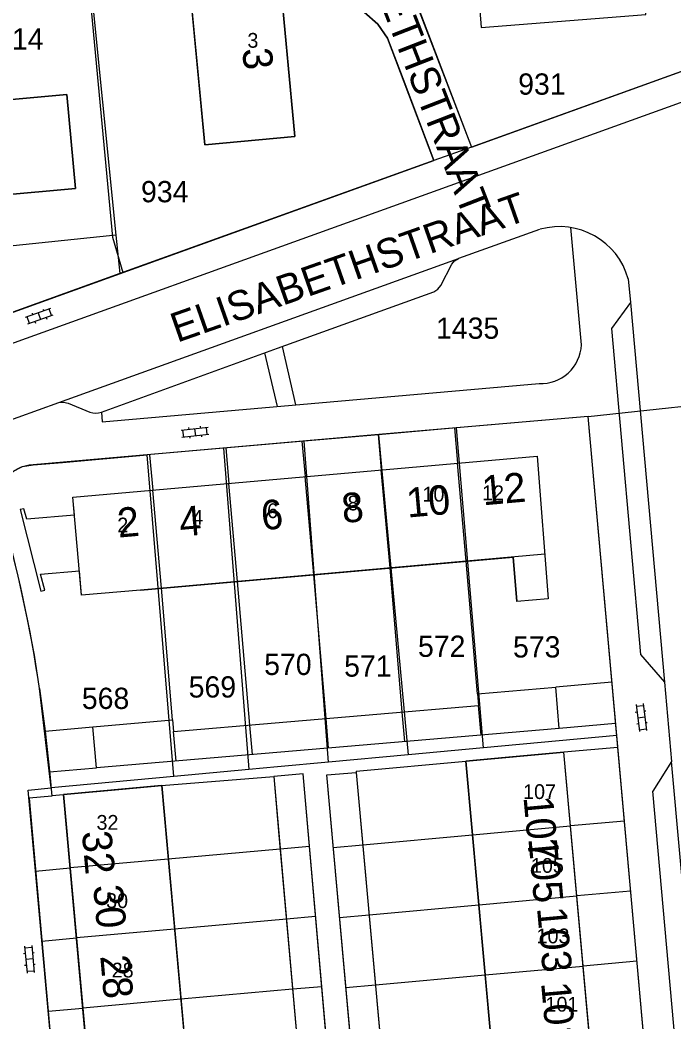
# Model space of a CAD drawing. Extents: x 148816 to 151297, y 399515 to 402500.
# Drawn here: x 150244.9 to 150300.3, y 401511.1 to 401596 of the extents above; entities that cross this region are included whole.
import ezdxf

# ---------------------------------------------------------------- set-up
doc = ezdxf.new("R2010")
doc.units = 0
for name, color, linetype in [('B01 Hoofdgebouw  [D] Norm', 7, 'Continuous'), ('B01 Hoofdgebouw  [T] Norm', 7, 'Continuous'), ('B01 hoofgebouw', 7, 'Continuous'), ('B02 Bijgebouw  [D] Norm', 7, 'Continuous'), ('B07 Tussenmuur  [D] Norm', 7, 'Continuous'), ('G01 perceelsgrens', 7, 'Continuous'), ('S02 Open verharding  Norm', 7, 'Continuous'), ('T04 Haag heg  [D] Gem', 7, 'Continuous'), ('V00 Kant verharding algemeen  [T] Norm', 7, 'Continuous'), ('V00 Kant verharding algemeen secundair  [T] Norm', 7, 'Continuous'), ('Z01 perceelnummer', 7, 'Continuous'), ('Z02 huisnummer', 7, 'Continuous'), ('Z02 Huisnummer  [Tekst] Norm', 7, 'Continuous'), ('Z06 straatnaam', 7, 'Continuous')]:
    doc.layers.add(name, color=color, linetype=linetype)

msp = doc.modelspace()

# ---------------------------------------------------------------- linework, layer by layer
at = {"layer": 'B01 Hoofdgebouw  [D] Norm'}
msp.add_line((150255.07, 401547.71), (150286.627, 401550.503), dxfattribs=at)
at = {"layer": 'B01 Hoofdgebouw  [T] Norm'}
for p, q in [((150283.31, 401603.3), (150283.94, 401595.33)), ((150266.93, 401599.12), (150268.15, 401586.1)), ((150260.53, 401585.4), (150259.29, 401598.41)), ((150283.94, 401595.33), (150297.86, 401596.43)), ((150268.15, 401586.1), (150260.53, 401585.4)), ((150249.36, 401555.57), (150288.68, 401559.05)), ((150288.68, 401559.05), (150289.61, 401546.96)), ((150249.493, 401554.056), (150249.36, 401555.57)), ((150250.09, 401547.27), (150249.908, 401549.333)), ((150255.07, 401547.71), (150250.09, 401547.27)), ((150282.638, 401533.221), (150290.93, 401533.97)), ((150294, 401500), (150290.93, 401533.97)), ((150285.64, 401500), (150282.638, 401533.221)), ((150268.84, 401532.14), (150266.36, 401531.92)), ((150266.36, 401531.92), (150269.196, 401500)), ((150271.68, 401500), (150268.84, 401532.14)), ((150270.85, 401532.05), (150273.34, 401532.27)), ((150273.74, 401500), (150270.85, 401532.05)), ((150273.34, 401532.27), (150276.27, 401500)), ((150256.861, 401531.159), (150248.57, 401530.41)), ((150256.861, 401531.159), (150259.658, 401500)), ((150248.57, 401530.41), (150251.3, 401500))]:
    msp.add_line(p, q, dxfattribs=at)
for points in [[(150235.456, 401584.504), (150233.793, 401584.354), (150233.807, 401584.195), (150233.488, 401584.166), (150232.884, 401590.849), (150238.723, 401594.393), (150238.893, 401594.122), (150238.716, 401594.01), (150239.19, 401588.801), (150248.85, 401589.68), (150249.57, 401581.72), (150235.82, 401580.47), (150235.456, 401584.504)], [(150249.493, 401554.056), (150245.439, 401553.699), (150245.211, 401554.6), (150244.891, 401554.518), (150246.645, 401547.606), (150246.965, 401547.688), (150246.621, 401549.044), (150249.908, 401549.333)], [(150289.61, 401546.96), (150286.96, 401546.74), (150286.627, 401550.503)]]:
    msp.add_lwpolyline(points, dxfattribs=at)
at = {"layer": 'B01 hoofgebouw'}
for points in [[(150288.16, 401607.931), (150283.18, 401607.541), (150283.51, 401603.311), (150283.31, 401603.301), (150283.94, 401595.331), (150297.86, 401596.431), (150297.46, 401601.421)], [(150268.15, 401586.101), (150266.93, 401599.121), (150259.29, 401598.411), (150260.53, 401585.401), (150268.15, 401586.101)], [(150235.455, 401584.504), (150235.82, 401580.471), (150249.57, 401581.721), (150248.85, 401589.681), (150239.19, 401588.803)], [(150255.07, 401547.711), (150250.09, 401547.271), (150249.36, 401555.571), (150288.68, 401559.051), (150289.61, 401546.961), (150286.96, 401546.741)], [(150249.493, 401554.056), (150245.439, 401553.699), (150245.211, 401554.6), (150244.891, 401554.518), (150246.645, 401547.606), (150246.965, 401547.688), (150246.621, 401549.044), (150249.908, 401549.333)], [(150289.32, 401550.737), (150255.07, 401547.711)], [(150286.628, 401550.499), (150286.96, 401546.741)], [(150293.999, 401500), (150290.93, 401533.971), (150285.95, 401533.521)], [(150285.95, 401533.521), (150282.634, 401533.221), (150285.454, 401502.01)], [(150271.681, 401500), (150268.84, 401532.141), (150266.36, 401531.921), (150266.8, 401526.941)], [(150273.739, 401500), (150270.85, 401532.051), (150273.34, 401532.271), (150273.79, 401527.301)], [(150253.55, 401530.861), (150256.875, 401531.161), (150259.677, 401500)], [(150251.304, 401500), (150248.57, 401530.411), (150253.55, 401530.861)], [(150266.8, 401526.941), (150269.196, 401500)], [(150273.79, 401527.301), (150276.17, 401501.131)]]:
    msp.add_lwpolyline(points, dxfattribs=at)
at = {"layer": 'B02 Bijgebouw  [D] Norm'}
for p, q in [((150283.62, 401538.919), (150290.248, 401539.485)), ((150283.62, 401538.919), (150283.705, 401537.924)), ((150290.546, 401535.999), (150290.248, 401539.485)), ((150257.883, 401535.72), (150283.705, 401537.924)), ((150251.04, 401536.139), (150257.798, 401536.716)), ((150251.338, 401532.653), (150251.04, 401536.139)), ((150257.798, 401536.716), (150257.883, 401535.72)), ((150290.546, 401535.999), (150251.338, 401532.653))]:
    msp.add_line(p, q, dxfattribs=at)
at = {"layer": 'B07 Tussenmuur  [D] Norm'}
for p, q in [((150282.661, 401550.153), (150281.926, 401558.453)), ((150282.661, 401550.153), (150281.926, 401558.453)), ((150276.207, 401549.581), (150275.472, 401557.881)), ((150276.207, 401549.581), (150275.472, 401557.881)), ((150263.3, 401548.438), (150262.565, 401556.738)), ((150263.3, 401548.438), (150262.565, 401556.738)), ((150269.753, 401549.01), (150269.018, 401557.31)), ((150269.753, 401549.01), (150269.018, 401557.31)), ((150256.846, 401547.867), (150256.111, 401556.167)), ((150256.846, 401547.867), (150256.111, 401556.167)), ((150283.918, 401535.433), (150283.705, 401537.924)), ((150283.918, 401535.433), (150283.705, 401537.924)), ((150277.462, 401534.882), (150277.249, 401537.373)), ((150277.462, 401534.882), (150277.249, 401537.373)), ((150264.551, 401533.781), (150264.338, 401536.271)), ((150264.551, 401533.781), (150264.338, 401536.271)), ((150271.006, 401534.331), (150270.793, 401536.822)), ((150271.006, 401534.331), (150270.793, 401536.822)), ((150258.096, 401533.23), (150257.883, 401535.72)), ((150258.096, 401533.23), (150257.883, 401535.72)), ((150283.199, 401526.989), (150291.491, 401527.738)), ((150283.199, 401526.989), (150291.491, 401527.738)), ((150269.383, 401525.99), (150266.906, 401525.771)), ((150269.383, 401525.99), (150266.906, 401525.771)), ((150271.403, 401525.919), (150273.896, 401526.144)), ((150271.403, 401525.919), (150273.896, 401526.144)), ((150257.422, 401524.928), (150249.131, 401524.179)), ((150257.422, 401524.928), (150249.131, 401524.179)), ((150283.735, 401521.057), (150292.027, 401521.806)), ((150283.735, 401521.057), (150292.027, 401521.806)), ((150269.908, 401520.057), (150267.433, 401519.838)), ((150269.908, 401520.057), (150267.433, 401519.838)), ((150271.938, 401519.988), (150274.435, 401520.213)), ((150271.938, 401519.988), (150274.435, 401520.213)), ((150257.958, 401518.996), (150249.667, 401518.247)), ((150257.958, 401518.996), (150249.667, 401518.247)), ((150284.271, 401515.125), (150292.563, 401515.874)), ((150284.271, 401515.125), (150292.563, 401515.874)), ((150270.432, 401514.123), (150267.961, 401513.905)), ((150270.432, 401514.123), (150267.961, 401513.905)), ((150272.473, 401514.056), (150274.973, 401514.281)), ((150272.473, 401514.056), (150274.973, 401514.281)), ((150258.494, 401513.064), (150250.203, 401512.315)), ((150258.494, 401513.064), (150250.203, 401512.315))]:
    msp.add_line(p, q, dxfattribs=at)
at = {"layer": 'G01 perceelsgrens'}
for points in [[(150276.887, 401608.85), (150277.96, 401599.051), (150278.274, 401597.881), (150283.12, 401585.221)], [(150270.763, 401602.264), (150271.221, 401598.21), (150272.46, 401597.731), (150274.03, 401596.651), (150275.19, 401595.621), (150275.99, 401594.451), (150277.309, 401590.96), (150279.91, 401584.081)], [(150250.704, 401600.607), (150253.002, 401577.752)], [(150306.049, 401593.49), (150283.12, 401585.221)], [(150283.12, 401585.221), (150279.91, 401584.081)], [(150279.91, 401584.081), (150267.529, 401579.62), (150253.329, 401574.502)], [(150253.002, 401577.752), (150232.323, 401575.607)], [(150253.002, 401577.752), (150253.329, 401574.502)], [(150253.329, 401574.502), (150239.249, 401569.43), (150238.045, 401569.094), (150236.818, 401569.178), (150235.938, 401569.656), (150235.376, 401570.03), (150234.89, 401570.681), (150232.323, 401575.607)], [(150292.979, 401562.411), (150307.626, 401563.981)], [(150292.979, 401562.411), (150281.828, 401561.437)], [(150295.406, 401535.397), (150292.979, 401562.411)], [(150275.243, 401560.861), (150268.926, 401560.309)], [(150281.828, 401561.437), (150275.243, 401560.861)], [(150275.243, 401560.861), (150277.75, 401533.763)], [(150284.134, 401534.353), (150281.828, 401561.437)], [(150268.926, 401560.309), (150262.097, 401559.711)], [(150271, 401533.138), (150268.926, 401560.309)], [(150247.501, 401530.965), (150246.52, 401539.373), (150246.112, 401542.196), (150245.51, 401545.216), (150244.748, 401548.765), (150244.192, 401551.042), (150243.624, 401553.177), (150243.249, 401554.501), (150243.073, 401555.484), (150243.27, 401556.351), (150243.664, 401557.1), (150244.216, 401557.731), (150245.084, 401558.164), (150245.98, 401558.301), (150248.471, 401558.519), (150255.649, 401559.148)], [(150262.097, 401559.711), (150255.649, 401559.148)], [(150257.906, 401531.927), (150255.649, 401559.148)], [(150262.097, 401559.711), (150264.247, 401532.513)], [(150295.406, 401535.397), (150284.134, 401534.353)], [(150298.584, 401500), (150295.406, 401535.397)], [(150277.75, 401533.763), (150271, 401533.138)], [(150284.134, 401534.353), (150277.75, 401533.763)], [(150271, 401533.138), (150266.669, 401532.737), (150264.247, 401532.513)], [(150257.906, 401531.927), (150247.501, 401530.965)], [(150264.247, 401532.513), (150257.906, 401531.927)], [(150248.348, 401500), (150245.557, 401530.769), (150247.501, 401530.965)]]:
    msp.add_lwpolyline(points, dxfattribs=at)
at = {"layer": 'S02 Open verharding  Norm'}
for p, q in [((150245.327, 401570.807), (150247.496, 401571.573)), ((150245.526, 401570.241), (150247.695, 401571.007)), ((150245.89, 401571.165), (150245.94, 401571.023)), ((150246.411, 401571.19), (150246.611, 401570.624)), ((150246.833, 401571.498), (150246.883, 401571.356)), ((150247.554, 401570.957), (150247.354, 401571.523)), ((150245.668, 401570.291), (150245.468, 401570.857)), ((150246.139, 401570.458), (150246.189, 401570.316)), ((150247.082, 401570.791), (150247.132, 401570.649)), ((150260.144, 401561.579), (150260.161, 401561.43)), ((150258.521, 401561.243), (150260.807, 401561.503)), ((150258.589, 401560.647), (150260.875, 401560.907)), ((150258.738, 401560.664), (150258.67, 401561.26)), ((150259.15, 401561.466), (150259.167, 401561.317)), ((150259.235, 401560.72), (150259.252, 401560.571)), ((150259.664, 401561.373), (150259.732, 401560.777)), ((150260.229, 401560.833), (150260.246, 401560.684)), ((150260.726, 401560.89), (150260.658, 401561.486)), ((150297.04, 401538.011), (150297.339, 401535.731)), ((150297.06, 401537.863), (150297.655, 401537.94)), ((150297.635, 401538.089), (150297.934, 401535.809)), ((150297.125, 401537.367), (150296.976, 401537.347)), ((150297.868, 401537.464), (150297.72, 401537.445)), ((150297.254, 401536.375), (150297.106, 401536.356)), ((150297.784, 401536.949), (150297.19, 401536.871)), ((150297.998, 401536.473), (150297.849, 401536.453)), ((150297.319, 401535.88), (150297.914, 401535.957)), ((150245.267, 401517.568), (150245.47, 401515.277)), ((150245.28, 401517.419), (150245.878, 401517.472)), ((150245.864, 401517.621), (150246.067, 401515.33)), ((150245.324, 401516.921), (150245.175, 401516.907)), ((150246.071, 401516.987), (150245.922, 401516.974)), ((150245.412, 401515.924), (150245.263, 401515.911)), ((150245.966, 401516.475), (150245.368, 401516.423)), ((150246.159, 401515.991), (150246.01, 401515.977)), ((150245.456, 401515.426), (150246.054, 401515.479))]:
    msp.add_line(p, q, dxfattribs=at)
at = {"layer": 'T04 Haag heg  [D] Gem'}
for p, q in [((150250.856, 401597.441), (150252.695, 401577.592)), ((150252.695, 401577.592), (150253.584, 401574.594)), ((150275.208, 401560.876), (150275.472, 401557.881)), ((150281.669, 401561.433), (150281.926, 401558.453)), ((150268.754, 401560.307), (150269.018, 401557.31)), ((150255.846, 401559.17), (150256.111, 401556.167)), ((150262.301, 401559.739), (150262.565, 401556.738)), ((150283.62, 401538.919), (150282.661, 401550.153)), ((150270.793, 401536.822), (150269.753, 401549.01)), ((150277.249, 401537.373), (150276.207, 401549.581)), ((150264.338, 401536.271), (150263.3, 401548.438)), ((150257.798, 401536.716), (150256.846, 401547.867)), ((150294.999, 401539.911), (150290.248, 401539.485)), ((150247, 401535.76), (150251.04, 401536.139)), ((150296.054, 401528.147), (150291.491, 401527.738)), ((150273.896, 401526.144), (150283.199, 401526.989)), ((150266.906, 401525.771), (150257.422, 401524.928)), ((150246.189, 401523.917), (150249.131, 401524.179)), ((150296.587, 401522.215), (150292.027, 401521.806)), ((150274.435, 401520.213), (150283.735, 401521.057)), ((150267.433, 401519.838), (150257.958, 401518.996)), ((150246.718, 401517.984), (150249.667, 401518.247)), ((150297.119, 401516.283), (150292.563, 401515.874)), ((150274.973, 401514.281), (150284.271, 401515.125)), ((150267.961, 401513.905), (150258.494, 401513.064)), ((150247.246, 401512.052), (150250.203, 401512.315))]:
    msp.add_line(p, q, dxfattribs=at)
at = {"layer": 'V00 Kant verharding algemeen  [T] Norm'}
for p, q in [((150283.12, 401585.22), (150336.43, 401604.45)), ((150336.94, 401602.01), (150239.73, 401566.961)), ((150275.19, 401595.62), (150274.03, 401596.65)), ((150278.68, 401596.74), (150283.12, 401585.22)), ((150275.99, 401594.45), (150275.19, 401595.62)), ((150279.91, 401584.08), (150275.99, 401594.45)), ((150239.25, 401569.43), (150279.91, 401584.08)), ((150288.879, 401578.247), (150282.006, 401575.772)), ((150292.42, 401568.46), (150291.522, 401578.402)), ((150280.52, 401573.5), (150281.44, 401575.29)), ((150281.44, 401575.29), (150281.68, 401575.58)), ((150281.68, 401575.58), (150282.006, 401575.772)), ((150280.26, 401573.19), (150280.52, 401573.5)), ((150296.39, 401574.05), (150296.569, 401572.056)), ((150266.68, 401568.19), (150279.92, 401572.97)), ((150279.92, 401572.97), (150280.26, 401573.19)), ((150296.569, 401572.056), (150294.958, 401569.868)), ((150294.958, 401569.868), (150297.434, 401542.242)), ((150251.77, 401562.78), (150266.68, 401568.19)), ((150265.584, 401567.792), (150266.652, 401563.251)), ((150267.084, 401568.336), (150268.209, 401563.388)), ((150251.84, 401561.95), (150288.84, 401565.2)), ((150242.981, 401561.717), (150248.162, 401563.583)), ((150248.162, 401563.583), (150248.56, 401563.63)), ((150248.56, 401563.63), (150248.94, 401563.54)), ((150248.94, 401563.54), (150250.8, 401562.78)), ((150251.77, 401562.78), (150251.84, 401561.95)), ((150292.98, 401562.41), (150274.91, 401560.85)), ((150298.58, 401500), (150292.98, 401562.41)), ((150274.91, 401560.85), (150245.98, 401558.3)), ((150297.434, 401542.242), (150299.45, 401539.921)), ((150299.45, 401539.921), (150300.054, 401533.188)), ((150246.52, 401539.37), (150247, 401535.76)), ((150295.313, 401536.406), (150290.546, 401535.999)), ((150247, 401535.76), (150247.39, 401532.11)), ((150295.495, 401534.38), (150290.93, 401533.97)), ((150273.33, 401532.38), (150282.638, 401533.221)), ((150300.054, 401533.188), (150298.471, 401530.687)), ((150247.368, 401532.314), (150251.338, 401532.653)), ((150247.39, 401532.11), (150247.57, 401530.27)), ((150256.861, 401531.159), (150266.36, 401531.92)), ((150273.33, 401532.38), (150273.34, 401532.27)), ((150247.57, 401530.27), (150245.64, 401530.08)), ((150247.566, 401530.312), (150248.57, 401530.41)), ((150301.075, 401501.641), (150298.471, 401530.687)), ((150245.64, 401530.08), (150248.32, 401500))]:
    msp.add_line(p, q, dxfattribs=at)
for centre, radius, start, end in [((150290.548, 401572.415), 6.066, 15.63261, 105.63204), ((150289.005, 401568.614), 3.418, 267.23299, 357.4099), ((150251.285, 401563.906), 1.226, 246.69709, 293.3029), ((150246.023, 401555.388), 2.912, 90.84544, 197.74056), ((150135.58, 401523.311), 112.096, 8.23644, 16.15524)]:
    msp.add_arc(centre, radius, start, end, dxfattribs=at)
at = {"layer": 'V00 Kant verharding algemeen secundair  [T] Norm'}
for p, q in [((150248.162, 401563.583), (150282.006, 401575.772)), ((150296.569, 401572.056), (150299.45, 401539.921)), ((150303.03, 401500), (150300.054, 401533.188))]:
    msp.add_line(p, q, dxfattribs=at)

# ---------------------------------------------------------------- texts
at = {"layer": 'Z01 perceelnummer'}
for s, p in [('814', (150242.85, 401593.473)), ('931', (150287.061, 401589.654)), ('934', (150255.123, 401580.545)), ('1435', (150280.105, 401568.986)), ('572', (150278.577, 401542.051)), ('573', (150286.623, 401541.999)), ('570', (150265.553, 401540.516)), ('571', (150272.323, 401540.374)), ('569', (150259.156, 401538.607)), ('568', (150250.111, 401537.641))]:
    msp.add_text(s, height=1.8, dxfattribs=at).set_placement(p)
at = {"layer": 'Z02 huisnummer'}
for s, rotation, p in [('3', 275.33444, (150263.687, 401593.52)), ('12', 5.04917, (150284.1, 401554.879)), ('10', 5.04917, (150277.697, 401553.843)), ('8', 5.04917, (150272.217, 401553.383)), ('2', 5.04917, (150253.217, 401552.146)), ('4', 5.04917, (150258.466, 401552.232)), ('6', 5.04917, (150265.39, 401552.773)), ('107', 275.16331, (150287.507, 401530.175)), ('32', 275.16331, (150250.109, 401527.237)), ('105', 275.16331, (150287.916, 401526.677)), ('30', 275.10624, (150251.068, 401522.667)), ('103', 275.16331, (150288.653, 401520.789)), ('28', 275.10624, (150251.662, 401516.721)), ('101', 275.16331, (150288.999, 401514.442))]:
    msp.add_text(s, height=2.5, rotation=rotation, dxfattribs=at).set_placement(p)
at = {"layer": 'Z02 Huisnummer  [Tekst] Norm'}
for s, p in [('3', (150264.13, 401593.63)), ('10', (150278.957, 401555.201)), ('12', (150284, 401555.32)), ('8', (150272.614, 401554.455)), ('6', (150265.797, 401553.802)), ('4', (150259.454, 401553.243)), ('2', (150253.11, 401552.59)), ('107', (150287.478, 401530.015)), ('32', (150251.35, 401527.41)), ('105', (150288.141, 401523.766)), ('30', (150252.163, 401520.781)), ('103', (150288.615, 401517.796)), ('28', (150252.637, 401514.904)), ('101', (150289.372, 401512.013))]:
    msp.add_text(s, height=1.25, dxfattribs=at).set_placement(p)
at = {"layer": 'Z06 straatnaam'}
for rotation, p in [(291.28017, (150270.994, 401608.614)), (19.32248, (150258.179, 401568.641))]:
    msp.add_text('ELISABETHSTRAAT', height=2.5, rotation=rotation, dxfattribs=at).set_placement(p)

doc.saveas('drawing.dxf')
